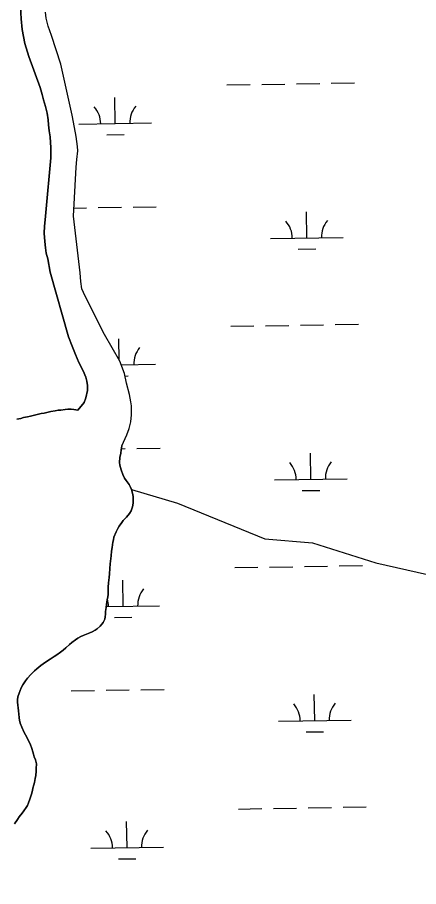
# Model space of a CAD drawing. Extents: x 3855477 to 3893699, y 299188 to 325115.
# Drawn here: x 3865905 to 3866458, y 315738 to 316936 of the extents above; entities that cross this region are included whole.
import ezdxf

# ---------------------------------------------------------------- set-up
doc = ezdxf.new("R2010")
doc.units = 0
for name, color, linetype in [('V-RIVR-EDGE', 7, 'Continuous'), ('V-TOPO-SHOR', 7, 'Continuous'), ('V-WETL-SWMP', 7, 'Continuous')]:
    doc.layers.add(name, color=color, linetype=linetype)

msp = doc.modelspace()

# ---------------------------------------------------------------- linework, layer by layer
at = {"layer": 'V-RIVR-EDGE'}
msp.add_spline([(3862579.1, 316706.6), (3862618.9, 316682.6), (3862652.8, 316666.1), (3862683, 316656.5), (3862696.2, 316652.9), (3862701.3, 316646.9), (3862715.3, 316640.1), (3862730, 316634.5), (3862738.8, 316633.6), (3862748.3, 316626.1), (3862763.5, 316620.4), (3862771, 316614.8), (3862792.5, 316606), (3862806.8, 316598.8), (3862818, 316594.4), (3862834.3, 316586.8), (3862853, 316578.4), (3862861.8, 316570.8), (3862880.1, 316564.8), (3862890, 316564.7), (3862900, 316564.3), (3862907.6, 316561.5), (3862923.9, 316554.7), (3862944.6, 316544.7), (3862975.6, 316529), (3863008.7, 316511), (3863036.9, 316493.4), (3863051.3, 316484.2), (3863059.6, 316479.8), (3863073.1, 316469.4), (3863078.7, 316461.8), (3863091, 316455.4), (3863113.7, 316446.6), (3863137.2, 316440.6), (3863166.3, 316430.5), (3863183.4, 316425.7), (3863207.7, 316412.1), (3863228, 316399.7), (3863238.3, 316395.7), (3863252.7, 316390.5), (3863259.4, 316385.3), (3863266.6, 316378.1), (3863269.4, 316370.9), (3863279.3, 316363.3), (3863294.4, 316355.7), (3863309.2, 316346.9), (3863343, 316331.3), (3863355.3, 316322.1), (3863380.4, 316304.5), (3863423.4, 316277.3), (3863452, 316258.5), (3863472.7, 316247.6), (3863532.4, 316214.8), (3863576.2, 316192.8), (3863612, 316174), (3863663, 316147.9), (3863702, 316129.9), (3863762.1, 316101.5), (3863803.5, 316080.6), (3863847.7, 316056.6), (3863876.3, 316044.2), (3863896.6, 316031.8), (3863917.7, 316020.6), (3863971.8, 315991.3), (3864020.8, 315966.1), (3864054.2, 315946.5), (3864091.6, 315926.9), (3864114.7, 315913.7), (3864131.9, 315906.9), (3864147, 315897.7), (3864174, 315883.6), (3864183.2, 315874.1), (3864194.3, 315870.4), (3864207.5, 315866.8), (3864224.2, 315858.8), (3864239.3, 315850.4), (3864262.4, 315840), (3864273.6, 315837.2), (3864288.7, 315830.4), (3864303.8, 315827.9), (3864315.4, 315825.1), (3864338.5, 315817.1), (3864360.8, 315810.6), (3864391.4, 315792.2), (3864418.9, 315776.2), (3864436, 315762.2), (3864459, 315741.9), (3864510.4, 315709.8), (3864535.4, 315695.8), (3864549, 315685.4), (3864561.3, 315675.8), (3864568.8, 315666.7), (3864582.4, 315656.7), (3864595.1, 315647.1), (3864600.7, 315641.1), (3864607, 315633.1), (3864612.6, 315626.3), (3864620.2, 315622.7), (3864637.3, 315615.9), (3864659.6, 315609), (3864678.3, 315601), (3864697.4, 315595.4), (3864745.6, 315571.8), (3864769.9, 315563.7), (3864787.4, 315555.7), (3864811.2, 315540.5), (3864821.2, 315537.7), (3864833.2, 315537.7), (3864842.3, 315536.5), (3864849.5, 315531.3), (3864857.4, 315522.9), (3864872.2, 315516.9), (3864908, 315506), (3864925.1, 315500.4), (3864937.9, 315498.8), (3864948.6, 315491.6), (3864957, 315489.5), (3864964.2, 315487.5), (3865017.5, 315468.3), (3865068.5, 315449.8), (3865096.3, 315439.4), (3865128.6, 315425), (3865154.9, 315414.9), (3865176, 315401.7), (3865212.2, 315385.7), (3865243.6, 315368.5), (3865263.1, 315356.5), (3865277.9, 315348.1), (3865297, 315338.1), (3865316.5, 315331.2), (3865337.2, 315318), (3865369.4, 315298.4), (3865405.2, 315275.2), (3865431.9, 315259.6), (3865448.2, 315254), (3865473.7, 315238.4), (3865499.1, 315224.8), (3865515.1, 315218), (3865531.8, 315209.2), (3865549.7, 315199.5), (3865571.2, 315191.5), (3865609, 315173.1), (3865654, 315145.5), (3865693.8, 315123.1), (3865732.8, 315101.8), (3865776.9, 315077.4), (3865798.4, 315063.8), (3865826.7, 315046.6), (3865853.4, 315032.6), (3865883.2, 315017.4), (3865895.1, 315011.4), (3865904.3, 315003.8), (3865913, 314994.6), (3865919.8, 314990.2), (3865927.8, 314987.4), (3865939.7, 314983.4), (3865950.5, 314980.6), (3865961.6, 314976.5), (3865977.5, 314967.3), (3866028.9, 314942.9), (3866056.7, 314928.5), (3866076.6, 314915.3), (3866096.5, 314901.7), (3866120.4, 314888.5), (3866143.9, 314878.1), (3866161.4, 314867.2), (3866178.1, 314862.8), (3866201.2, 314856.8), (3866223.1, 314850.4), (3866245.8, 314837.5), (3866263.7, 314827.1), (3866282.8, 314818.7), (3866292.4, 314818.7), (3866300.8, 314818.3), (3866309.9, 314816.3), (3866326.7, 314808.7), (3866348.5, 314791.1), (3866360.1, 314786.3), (3866377.6, 314778.6), (3866387.5, 314775), (3866394.3, 314767.4), (3866401.9, 314762.2), (3866413.8, 314757), (3866423.4, 314751.4), (3866432.1, 314749.8), (3866437.7, 314746.2), (3866445.6, 314739.4), (3866454.4, 314732.2), (3866485.5, 314719), (3866510.5, 314708.6), (3866533.2, 314691.4), (3866542, 314691.3), (3866549.9, 314690.9), (3866556.3, 314686.5), (3866561.9, 314678.5), (3866573.8, 314670.1), (3866598.9, 314663.7), (3866631.1, 314649.3), (3866660.6, 314640.4), (3866694.9, 314628.4), (3866748.2, 314604.4), (3866780.4, 314591.5), (3866811.1, 314575.5), (3866846.9, 314561.5), (3866895.5, 314539), (3866932.1, 314524.6), (3866954.8, 314513.4), (3866988.3, 314500.5), (3867018.5, 314486.5), (3867041.2, 314475.3), (3867068.7, 314458.5), (3867097.3, 314440.1), (3867124, 314432.5), (3867147.1, 314433.2), (3867169.4, 314428), (3867197.3, 314417.1), (3867215.2, 314410.7), (3867238.7, 314401.5), (3867251.4, 314396.3), (3867258.6, 314395.9), (3867271.4, 314397.4), (3867288.1, 314397.8), (3867302.4, 314396.1), (3867345.5, 314385.3), (3867427.5, 314359.6), (3867438.3, 314357.9), (3867445, 314357.9), (3867453.4, 314369.5), (3867458.2, 314381.4), (3867462.3, 314395.8), (3867462.3, 314404.1), (3867460.7, 314411.7), (3867457.1, 314414.1), (3867450.8, 314416.1), (3867442.8, 314416.5), (3867438.8, 314420.1), (3867443.2, 314422.1), (3867451.6, 314428.1), (3867458.8, 314437.2), (3867459.6, 314442.8), (3867460, 314450.8), (3867463.6, 314455.1), (3867470.8, 314463.9), (3867472, 314469.5), (3867472.4, 314477), (3867471.6, 314485), (3867465.7, 314504.5), (3867463.7, 314514.5), (3867463.4, 314524.5), (3867464.2, 314541.2), (3867469.1, 314571.1), (3867474.7, 314579.8), (3867478.3, 314581.4), (3867485, 314582.6), (3867525.3, 314574.9), (3867536, 314568.9), (3867545.2, 314565.7), (3867555.1, 314566.5), (3867569.9, 314566.1), (3867581, 314559.7), (3867585, 314552.1), (3867591.7, 314543.7), (3867611.6, 314532.9), (3867628, 314518.1), (3867650.2, 314493.3), (3867659.8, 314484.9), (3867663.3, 314473), (3867663.3, 314455.4), (3867660.1, 314447.5), (3867647.3, 314446.3), (3867632.2, 314444.7), (3867612.6, 314438.4), (3867582.3, 314425.3)], degree=3, dxfattribs=at)
at = {"layer": 'V-TOPO-SHOR'}
msp.add_line((3865988.9, 316395), (3865988.7, 316395.2), dxfattribs=at)
for points in [[(3865921.1, 316882.3), (3865915.8, 316900.3), (3865912, 316919.7), (3865910.9, 316934.4), (3865909.9, 316951.1), (3865909.9, 316992.2)], [(3866049.2, 316345.8), (3866056.5, 316361.2), (3866059.3, 316369.7), (3866061.6, 316378.9), (3866062.8, 316388.4), (3866062.6, 316400.8), (3866061.6, 316406.4), (3866059.8, 316416.7), (3866056, 316432.3), (3866052.9, 316445.4), (3866046.7, 316462.4), (3866025.3, 316499.2), (3865998.7, 316552.3), (3865994.5, 316562.4), (3865993, 316572.5), (3865992.1, 316584.3), (3865982.9, 316662.2), (3865986.3, 316729.8), (3865987.3, 316740.3), (3865988.7, 316752.5), (3865988.5, 316758.4), (3865986.7, 316772.4), (3865984.4, 316784.5), (3865981.1, 316801.7), (3865965.2, 316871.9), (3865952.7, 316911.4), (3865947.9, 316924.3), (3865945.3, 316935.3), (3865944.2, 316943.4)], [(3865951.8, 316742.6), (3865951.4, 316756.4), (3865950.6, 316771.7), (3865949.5, 316780.2), (3865948.3, 316788.2), (3865947.9, 316795), (3865946.4, 316804.3), (3865944.2, 316813.5), (3865941.6, 316822.9), (3865939.5, 316830.2), (3865936.7, 316839.9), (3865921.1, 316882.3)], [(3865950.6, 316585.4), (3865947.3, 316603.4), (3865945.3, 316611.6), (3865944.1, 316618.8), (3865943.1, 316627.4), (3865942.4, 316638.8), (3865942.9, 316648.5), (3865943.7, 316657.2), (3865944.8, 316667.4), (3865951.8, 316742.6)], [(3865988.7, 316395.2), (3865997.5, 316405.4), (3866000, 316412.2), (3866002, 316421.9), (3866002, 316428.9), (3866001.3, 316434.9), (3865999.6, 316440.7), (3865996.1, 316449.4), (3865990, 316460.5), (3865985.5, 316471.5), (3865980.9, 316483.3), (3865975.7, 316496.2), (3865950.6, 316585.4)], [(3865904.9, 316382.4), (3865910.2, 316383.7), (3865914, 316384.7), (3865919.5, 316385.9), (3865923.4, 316386.6), (3865929, 316388), (3865932.9, 316388.9), (3865938.3, 316390.3), (3865942.2, 316391.1), (3865947.9, 316392.2), (3865951.5, 316393), (3865957.4, 316394.2), (3865961.5, 316394.8), (3865965.4, 316395.2), (3865971.2, 316396.1), (3865974.8, 316396.5), (3865979.8, 316396.6), (3865983.4, 316396), (3865988.7, 316395.2), (3865988.9, 316395)], [(3866049.2, 316345.8), (3866048.6, 316340.3), (3866047.8, 316335.7), (3866046.5, 316329.9), (3866046.4, 316323), (3866046.6, 316319.1), (3866048.3, 316312.6), (3866050.9, 316306.2), (3866053.3, 316301.5), (3866055.4, 316298.3), (3866059.4, 316292.4), (3866060.9, 316289.7), (3866062.9, 316285.7), (3866064.5, 316278.8), (3866065, 316275.4), (3866065.1, 316270.2), (3866065, 316266.8), (3866064, 316261.9), (3866062.3, 316256.4), (3866060.1, 316252.7), (3866055.8, 316247.6), (3866051.4, 316243.1), (3866049.2, 316240.4), (3866045.5, 316235), (3866043.7, 316232.1), (3866041.7, 316227.4), (3866038.3, 316220), (3866037.7, 316216.5), (3866037.1, 316213.2), (3866036.5, 316209.2), (3866036, 316205.6), (3866035.3, 316200.8), (3866034.8, 316194.1), (3866034, 316187.1), (3866033.5, 316183.1), (3866032.7, 316176.8), (3866032.2, 316169.5), (3866031.9, 316164.4)], [(3866062.9, 316285.7), (3866126.2, 316266.8), (3866246.5, 316217.6), (3866312.1, 316212.1), (3866399.6, 316184.7), (3866470.7, 316168.3), (3866541.8, 316162.9), (3866607.4, 316151.9), (3866645.7, 316124.6), (3866684, 316119.1), (3866722.3, 316124.6), (3866755.1, 316168.3), (3866826.1, 316223), (3866875.4, 316250.4), (3866951.9, 316261.3), (3867012.1, 316255.8), (3867066.7, 316255.8), (3867076.5, 316246.4)], [(3866031.9, 316164.4), (3866031.2, 316157.1), (3866030.7, 316151.2), (3866030.6, 316147.8), (3866030.4, 316141), (3866029.9, 316137.8), (3866029.4, 316133.7), (3866028.5, 316127.1), (3866027.9, 316123.1), (3866027, 316117.4), (3866026.8, 316113.8), (3866026.5, 316110.1), (3866025.9, 316106.8), (3866023.8, 316102.3), (3866021.9, 316099.9), (3866019.6, 316097.2), (3866015.6, 316093.8), (3866012.8, 316092), (3866008.4, 316089.6), (3866005.2, 316088.2), (3866000.8, 316086.4), (3865996, 316084.3), (3865992.9, 316083), (3865988.6, 316080.6), (3865985.5, 316078.4), (3865980.6, 316074.7), (3865977.5, 316071.9), (3865972.1, 316067.4), (3865968.4, 316064.3), (3865964.8, 316061.6), (3865959.8, 316057.9), (3865956.2, 316055.7), (3865950.5, 316052), (3865946.9, 316049.6), (3865941.2, 316045.5), (3865937.6, 316042.9), (3865932.5, 316038.5), (3865929.2, 316035.7), (3865924, 316030.9), (3865919.4, 316025.6), (3865916.5, 316022.2), (3865912.9, 316016.5), (3865910.8, 316012.4), (3865909.1, 316008.6), (3865907.8, 316004.9), (3865906.3, 316000), (3865905.7, 315996), (3865905.6, 315993), (3865906.3, 315988.2), (3865906.5, 315985), (3865907.1, 315980), (3865907.5, 315976.6), (3865908, 315971), (3865908.5, 315967.8), (3865909.5, 315963.7), (3865911.4, 315958), (3865914.6, 315950.8), (3865916.6, 315947.5), (3865919.3, 315942.3), (3865920.9, 315939.3), (3865922.9, 315935.1), (3865925.3, 315928.8), (3865926.8, 315924.2), (3865927.6, 315920.8), (3865928.6, 315917.3), (3865930.5, 315913.2), (3865931.8, 315907.7), (3865931.4, 315901.2), (3865931.2, 315897.3), (3865930.7, 315891.7), (3865930, 315887.4), (3865929.1, 315881.9), (3865928.3, 315878.5), (3865927, 315874), (3865926.1, 315870.9), (3865925, 315865.8), (3865922.8, 315859.1), (3865920.9, 315854), (3865919.3, 315850), (3865917.6, 315847.3), (3865914.5, 315842.9), (3865912, 315839.6), (3865908, 315834.4), (3865905.5, 315830.8), (3865901.3, 315825)]]:
    msp.add_lwpolyline(points, dxfattribs=at)
at = {"layer": 'V-WETL-SWMP'}
for p, q in [((3866194.1, 316843.2), (3866226.1, 316843.7)), ((3866242.1, 316844), (3866274, 316844.5)), ((3866290, 316844.8), (3866322, 316845.3)), ((3866338, 316845.6), (3866370, 316846.1)), ((3866040.3, 316790), (3866039.7, 316826)), ((3865990.3, 316789.2), (3866090.3, 316790.8)), ((3866028.6, 316774.3), (3866052.6, 316774.7)), ((3865983.4, 316673.6), (3866000.8, 316673.9)), ((3866016.8, 316674.1), (3866048.8, 316674.7)), ((3866064.8, 316674.9), (3866096.8, 316675.4)), ((3866304.4, 316632.4), (3866303.8, 316668.4)), ((3866254.4, 316631.6), (3866354.3, 316633.2)), ((3866292.6, 316616.8), (3866316.6, 316617.2)), ((3866199.5, 316510.6), (3866231.5, 316511.1)), ((3866247.5, 316511.4), (3866279.5, 316511.9)), ((3866295.5, 316512.2), (3866327.5, 316512.7)), ((3866343.5, 316512.9), (3866375.5, 316513.5)), ((3866045.6, 316464.4), (3866045.1, 316493.3)), ((3866048.6, 316457.4), (3866095.7, 316458.2)), ((3866053.7, 316442), (3866058, 316442.1)), ((3866048.8, 316341.9), (3866054.2, 316342)), ((3866070.2, 316342.3), (3866102.2, 316342.8)), ((3866309.8, 316299.8), (3866309.2, 316335.8)), ((3866259.8, 316298.9), (3866359.8, 316300.6)), ((3866298, 316284.1), (3866322, 316284.5)), ((3866252.9, 316178.7), (3866284.9, 316179.3)), ((3866300.9, 316179.5), (3866332.9, 316180.1)), ((3866348.9, 316180.3), (3866380.9, 316180.8)), ((3866204.9, 316178), (3866236.9, 316178.5)), ((3866051.2, 316124.7), (3866050.6, 316160.7)), ((3866028.1, 316124.3), (3866101.1, 316125.5)), ((3866039.4, 316109.1), (3866063.4, 316109.5)), ((3865979.6, 316008.1), (3866011.6, 316008.6)), ((3866027.6, 316008.9), (3866059.6, 316009.4)), ((3866075.6, 316009.7), (3866107.6, 316010.2)), ((3866315.2, 315967.1), (3866314.6, 316003.1)), ((3866265.2, 315966.3), (3866365.2, 315967.9)), ((3866303.4, 315951.5), (3866327.4, 315951.9)), ((3866210.3, 315845.3), (3866242.3, 315845.9)), ((3866258.3, 315846.1), (3866290.3, 315846.6)), ((3866306.3, 315846.9), (3866338.3, 315847.4)), ((3866354.3, 315847.7), (3866386.3, 315848.2)), ((3866056.6, 315792.1), (3866056, 315828.1)), ((3866006.6, 315791.3), (3866106.6, 315792.9)), ((3866044.8, 315776.5), (3866068.8, 315776.8))]:
    msp.add_line(p, q, dxfattribs=at)
for points in [[(3865909.9, 316951.1), (3865910.9, 316934.4), (3865912, 316919.7), (3865915.8, 316900.3), (3865921.1, 316882.3), (3865936.7, 316839.9), (3865939.5, 316830.2), (3865941.6, 316822.9), (3865944.2, 316813.5), (3865946.4, 316804.3), (3865947.9, 316795), (3865948.3, 316788.2), (3865949.5, 316780.2), (3865950.6, 316771.7), (3865951.4, 316756.4), (3865951.8, 316742.6), (3865944.8, 316667.4), (3865943.7, 316657.2), (3865942.9, 316648.5), (3865942.4, 316638.8), (3865943.1, 316627.4), (3865944.1, 316618.8), (3865945.3, 316611.6), (3865947.3, 316603.4), (3865950.6, 316585.4), (3865975.7, 316496.2), (3865980.8, 316483.3), (3865985.5, 316471.5), (3865990, 316460.5), (3865996.1, 316449.4), (3865999.6, 316440.7), (3866001.3, 316434.9), (3866002, 316428.9), (3866002, 316421.9), (3866000, 316412.2), (3865997.5, 316405.4), (3865988.7, 316395.2), (3865983.4, 316396), (3865979.8, 316396.6), (3865974.8, 316396.5), (3865971.2, 316396.1), (3865965.4, 316395.2), (3865961.5, 316394.8), (3865957.4, 316394.2), (3865951.5, 316393), (3865947.9, 316392.2), (3865942.2, 316391.1), (3865938.3, 316390.3), (3865932.9, 316388.9), (3865929, 316388), (3865923.4, 316386.6), (3865919.5, 316385.9), (3865914, 316384.7), (3865910.2, 316383.7), (3865904.9, 316382.4)], [(3866062.9, 316285.7), (3866060.9, 316289.7), (3866059.4, 316292.4), (3866055.4, 316298.3), (3866053.3, 316301.5), (3866050.9, 316306.2), (3866048.3, 316312.6), (3866046.6, 316319.1), (3866046.4, 316323), (3866046.5, 316329.9), (3866047.8, 316335.7), (3866048.6, 316340.3), (3866049.2, 316345.8), (3866056.5, 316361.2), (3866059.3, 316369.7), (3866061.6, 316378.9), (3866062.8, 316388.4), (3866062.6, 316400.8), (3866061.6, 316406.4), (3866059.8, 316416.7), (3866056, 316432.3), (3866052.9, 316445.4), (3866046.7, 316462.4), (3866025.3, 316499.2), (3865998.7, 316552.3), (3865994.5, 316562.4), (3865993, 316572.5), (3865992.1, 316584.3), (3865982.9, 316662.2), (3865986.3, 316729.8), (3865987.3, 316740.3), (3865988.7, 316752.5), (3865988.5, 316758.4), (3865986.7, 316772.4), (3865984.4, 316784.5), (3865981.1, 316801.7), (3865965.2, 316871.9), (3865952.7, 316911.4), (3865947.9, 316924.3), (3865945.3, 316935.3), (3865944.2, 316943.4)], [(3865925, 315865.8), (3865926.1, 315870.9), (3865927, 315874), (3865928.3, 315878.5), (3865929.1, 315881.9), (3865930, 315887.4), (3865930.7, 315891.7), (3865931.2, 315897.3), (3865931.4, 315901.2), (3865931.8, 315907.7), (3865930.5, 315913.2), (3865928.6, 315917.3), (3865927.6, 315920.8), (3865926.8, 315924.2), (3865925.3, 315928.8), (3865922.9, 315935.1), (3865920.9, 315939.3), (3865919.3, 315942.3), (3865916.6, 315947.5), (3865914.6, 315950.8), (3865911.4, 315958), (3865909.5, 315963.7), (3865908.5, 315967.8), (3865908, 315971), (3865907.5, 315976.6), (3865907.1, 315980), (3865906.5, 315985), (3865906.3, 315988.2), (3865905.6, 315993), (3865905.7, 315996), (3865906.3, 316000), (3865907.8, 316004.9), (3865909.1, 316008.6), (3865910.8, 316012.4), (3865912.9, 316016.5), (3865916.5, 316022.2), (3865919.4, 316025.6), (3865924, 316030.9), (3865929.2, 316035.7), (3865932.5, 316038.5), (3865937.6, 316042.9), (3865941.2, 316045.5), (3865946.9, 316049.6), (3865950.5, 316052), (3865956.2, 316055.7), (3865959.8, 316057.9), (3865964.8, 316061.6), (3865968.4, 316064.3), (3865972.1, 316067.4), (3865977.5, 316071.9), (3865980.6, 316074.7), (3865985.5, 316078.4), (3865988.6, 316080.6), (3865992.9, 316083), (3865996, 316084.3), (3866000.8, 316086.4), (3866005.2, 316088.2), (3866008.4, 316089.6), (3866012.8, 316092), (3866015.6, 316093.8), (3866019.6, 316097.2), (3866021.9, 316099.9), (3866023.8, 316102.3), (3866025.9, 316106.8), (3866026.5, 316110.1), (3866026.8, 316113.8), (3866027, 316117.4), (3866027.9, 316123.1), (3866028.5, 316127.1), (3866029.4, 316133.7), (3866029.9, 316137.8), (3866030.4, 316141), (3866030.6, 316147.8), (3866030.7, 316151.2), (3866031.2, 316157.1), (3866031.9, 316164.4), (3866032.2, 316169.5), (3866032.7, 316176.8), (3866033.5, 316183.1), (3866034, 316187.1), (3866034.8, 316194.1), (3866035.3, 316200.8), (3866036, 316205.6), (3866036.5, 316209.2), (3866037.1, 316213.2), (3866037.7, 316216.5), (3866038.3, 316220), (3866041.7, 316227.4), (3866043.7, 316232.1), (3866045.5, 316235), (3866049.2, 316240.4), (3866051.4, 316243.1), (3866055.8, 316247.6), (3866060.1, 316252.7), (3866062.3, 316256.4), (3866064, 316261.9), (3866065, 316266.8), (3866065.1, 316270.2), (3866065, 316275.4), (3866064.5, 316278.8), (3866062.9, 316285.7)], [(3865901.3, 315825), (3865905.5, 315830.8), (3865908, 315834.4), (3865912, 315839.6), (3865914.5, 315842.9), (3865917.6, 315847.3), (3865919.3, 315850), (3865920.9, 315854), (3865922.8, 315859.1), (3865925, 315865.8)]]:
    msp.add_lwpolyline(points, dxfattribs=at)
for centre, start, end in [((3866095.5, 316791.3), 140.1615, 181.7052), ((3865985.1, 316789.5), 0.1615, 41.7052), ((3866249.1, 316632), 0.1615, 41.7052), ((3866359.6, 316633.8), 140.1615, 181.7052), ((3866101, 316458.7), 140.1615, 181.7052), ((3866254.5, 316299.3), 0.1615, 41.7052), ((3866365, 316301.1), 140.1615, 181.7052), ((3866106.4, 316126.1), 140.1615, 181.7052), ((3865995.9, 316124.3), 0.1615, 17.3553), ((3866259.9, 315966.7), 0.1615, 41.7052), ((3866370.4, 315968.5), 140.1615, 181.7052), ((3866001.3, 315791.7), 0.1615, 41.7052), ((3866111.8, 315793.5), 140.1615, 181.7052)]:
    msp.add_arc(centre, 35.2, start, end, dxfattribs=at)

doc.saveas('drawing.dxf')
